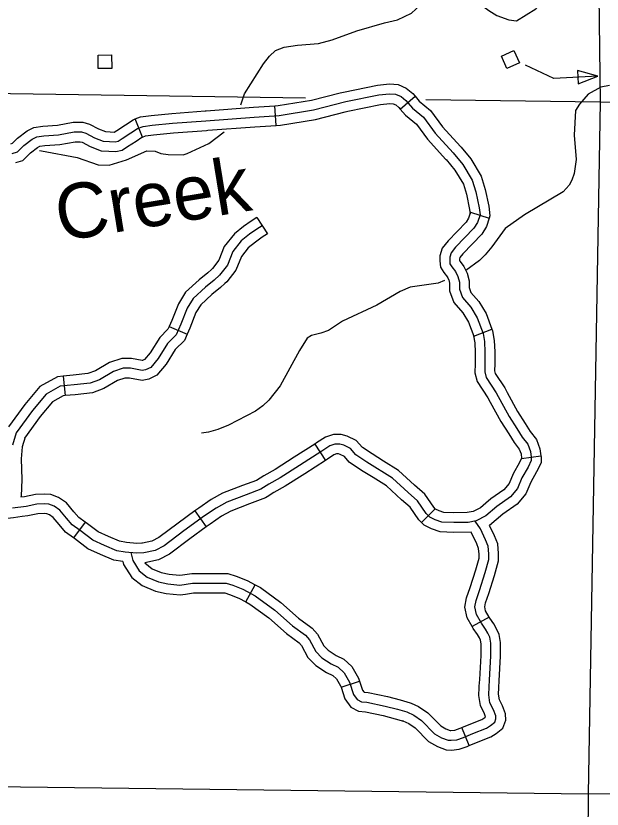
# Model space of a CAD drawing. Extents: x -19 to 366, y -4 to 359.
# Drawn here: x 137.551 to 138.405, y 195.99 to 197.146 of the extents above; entities that cross this region are included whole.
import ezdxf

# ---------------------------------------------------------------- set-up
doc = ezdxf.new("R2010")
doc.units = 0
for name, color, linetype in [('21', 7, 'Continuous'), ('R_Axis Annot', 7, 'Continuous'), ('R_Temp Easement', 7, 'Continuous'), ('Sheet Fence', 7, 'Continuous'), ('T_Indications', 7, 'Continuous')]:
    doc.layers.add(name, color=color, linetype=linetype)

msp = doc.modelspace()

# ---------------------------------------------------------------- linework, layer by layer
at = {"layer": '21'}
for points in [[(138.2763, 197.0951), (138.2845, 197.0772), (138.2664, 197.069), (138.2583, 197.087)], [(137.6714, 197.0687), (137.6711, 197.0884), (137.6908, 197.0887), (137.6912, 197.069)], [(138.3692, 197.066), (138.3702, 197.0467), (138.3986, 197.0579)]]:
    msp.add_lwpolyline(points, close=True, dxfattribs=at)
msp.add_lwpolyline([(138.3986, 197.0579), (138.3345, 197.0545), (138.2932, 197.0739)], dxfattribs=at)
at = {"layer": 'R_Axis Annot'}
for points in [[(138.3957, 197.5258), (138.4019, 197.0199)], [(137.9733, 197.0259), (137.4112, 197.0338)], [(138.4019, 197.0199), (138.1483, 197.0235)], [(138.4019, 197.0199), (138.3846, 196.0125)], [(139.3505, 197.0167), (138.6455, 197.0187), (138.4019, 197.0199)], [(137.4003, 196.0243), (138.3846, 196.0125)], [(138.3846, 196.0125), (139.3757, 196.0263)], [(138.3846, 196.0125), (138.382, 195.6858), (138.3914, 195.0138)]]:
    msp.add_lwpolyline(points, dxfattribs=at)
at = {"layer": 'R_Temp Easement'}
for points in [[(137.8788, 197.0161), (137.8845, 197.0319), (137.9119, 197.0756), (137.9205, 197.0867), (137.9292, 197.095), (137.942, 197.1), (137.9613, 197.1027), (137.9919, 197.1055), (138.0119, 197.1105), (138.0478, 197.1239), (138.0882, 197.1355), (138.1071, 197.1397), (138.1275, 197.1497), (138.1399, 197.1611), (138.1452, 197.1691), (138.1534, 197.1759), (138.1716, 197.1828), (138.184, 197.184), (138.1931, 197.1814), (138.2071, 197.1746)], [(138.2071, 197.1746), (138.2253, 197.1641), (138.2401, 197.1535), (138.2519, 197.1463), (138.2693, 197.1396), (138.2803, 197.1385), (138.3084, 197.1558), (138.3345, 197.1823)], [(138.4157, 197.0444), (138.4029, 197.0416), (138.3846, 197.0314), (138.372, 197.0171), (138.3661, 197.0079), (138.3641, 196.9718), (138.367, 196.9366), (138.3643, 196.9161), (138.3607, 196.9061), (138.3571, 196.8992), (138.3482, 196.8892)], [(137.5857, 196.9496), (137.5887, 196.9492), (137.6406, 196.9392), (137.6713, 196.9286), (137.6871, 196.9283), (137.7124, 196.936), (137.7423, 196.949), (137.7544, 196.9483), (137.7623, 196.9453), (137.7733, 196.9435), (137.7948, 196.9432), (137.8009, 196.9451), (137.8322, 196.9596), (137.8546, 196.9767)], [(138.3482, 196.8892), (138.2918, 196.8558), (138.2636, 196.8358), (138.2445, 196.809), (138.2346, 196.7973), (138.2262, 196.7893), (138.2065, 196.7747)], [(138.1757, 196.7601), (138.1661, 196.756), (138.1254, 196.7503), (138.1108, 196.744), (138.0771, 196.7241), (138.0269, 196.7008), (138.0067, 196.6872), (137.9955, 196.6832), (137.9819, 196.68), (137.9756, 196.6761), (137.9645, 196.658), (137.936, 196.6067), (137.9197, 196.5859), (137.9112, 196.5774), (137.9003, 196.57), (137.861, 196.5496), (137.8456, 196.5433), (137.8321, 196.5393), (137.8216, 196.5376)]]:
    msp.add_lwpolyline(points, dxfattribs=at)
at = {"layer": 'Sheet Fence'}
for points in [[(146.7783, 1.697), (146.5788, 10.3131), (146.3785, 18.9294), (146.1776, 27.5458), (145.9759, 36.1624), (145.7736, 44.7791), (145.5705, 53.396), (145.3668, 62.013), (145.1624, 70.6301), (144.9572, 79.2474), (144.7514, 87.8648), (144.5449, 96.4823), (144.3377, 105.1), (144.1299, 113.7179), (143.9213, 122.3359), (143.712, 130.954), (143.5021, 139.5723), (143.2915, 148.1907), (143.0802, 156.8092), (142.8682, 165.4279), (142.6555, 174.0468), (142.4422, 182.6658), (142.2282, 191.2849), (142.0135, 199.9042), (141.7981, 208.5236), (141.582, 217.1432), (141.3653, 225.7629), (141.1479, 234.3828), (140.9298, 243.0028), (140.711, 251.623), (140.4916, 260.2433), (140.2715, 268.8638), (140.0508, 277.4844), (139.8293, 286.1051), (139.6072, 294.726), (139.3845, 303.3471), (139.161, 311.9683), (138.937, 320.5896), (138.7122, 329.2111), (138.4868, 337.8328), (138.2607, 346.4546)], [(139.4406, 1.5315), (139.2511, 10.1473), (139.0608, 18.7633), (138.8699, 27.3793), (138.6784, 35.9956), (138.4861, 44.6119), (138.2932, 53.2285), (138.0997, 61.8451), (137.9055, 70.4619), (137.7106, 79.0789), (137.5151, 87.6959), (137.319, 96.3132), (137.1221, 104.9306), (136.9247, 113.5481), (136.7265, 122.1658), (136.5278, 130.7836), (136.3283, 139.4016), (136.1282, 148.0197), (135.9275, 156.6379), (135.7261, 165.2564), (135.5241, 173.8749), (135.3214, 182.4936), (135.1181, 191.1125), (134.9141, 199.7315), (134.7095, 208.3506), (134.5043, 216.9699), (134.2984, 225.5894), (134.0919, 234.209), (133.8847, 242.8288), (133.6769, 251.4487), (133.4685, 260.0687), (133.2594, 268.6889), (133.0497, 277.3093), (132.8393, 285.9298), (132.6283, 294.5504), (132.4167, 303.1713), (132.2044, 311.7922), (131.9916, 320.4133), (131.778, 329.0346), (131.5639, 337.656), (131.3491, 346.2776)], [(0, 189.5162), (7.1121, 189.5206), (14.2243, 189.5339), (21.3364, 189.556), (28.4484, 189.5869), (35.5605, 189.6267), (42.6725, 189.6754), (49.7844, 189.7329), (56.8962, 189.7992), (64.0079, 189.8744), (71.1196, 189.9584), (78.2311, 190.0512), (85.3425, 190.1529), (92.4538, 190.2635), (99.5649, 190.3829), (106.6759, 190.5111), (113.7867, 190.6482), (120.8974, 190.7941), (128.0078, 190.9489), (135.1181, 191.1125), (142.2282, 191.2849), (149.338, 191.4662), (156.4476, 191.6563), (163.5569, 191.8553), (170.666, 192.0631), (177.7749, 192.2798), (184.8835, 192.5053), (191.9917, 192.7396), (199.0997, 192.9828), (206.2074, 193.2348), (213.3147, 193.4956), (220.4218, 193.7653), (227.5285, 194.0438), (234.6348, 194.3312), (241.7408, 194.6274), (248.8464, 194.9324), (255.9516, 195.2463), (263.0564, 195.569), (270.1608, 195.9005), (277.2648, 196.2409), (284.3683, 196.5901), (291.4715, 196.9481), (298.5741, 197.315), (305.6763, 197.6907), (312.7781, 198.0753), (319.8793, 198.4686), (326.9801, 198.8708), (334.0804, 199.2818), (341.1801, 199.7017)]]:
    msp.add_spline(points, degree=3, dxfattribs=at)
at = {"layer": 'T_Indications'}
for p, q in [((138.111, 197.0099), (138.1326, 197.0284)), ((137.9303, 196.9861), (137.9284, 197.0145)), ((137.7357, 196.9689), (137.7253, 196.9954)), ((138.2135, 196.8597), (138.2405, 196.851)), ((137.9022, 196.8518), (137.9176, 196.8279)), ((137.7748, 196.6932), (137.8007, 196.6817)), ((138.218, 196.6791), (138.2446, 196.6891)), ((137.6205, 196.6207), (137.6231, 196.5924)), ((137.9866, 196.5217), (138.002, 196.4978)), ((138.2878, 196.5009), (138.3159, 196.5049)), ((137.8119, 196.4244), (137.8287, 196.4015)), ((138.162, 196.4276), (138.1419, 196.4075)), ((137.6522, 196.4082), (137.6355, 196.3852)), ((137.8863, 196.2919), (137.8999, 196.3169)), ((138.2404, 196.2699), (138.2156, 196.2561)), ((138.0248, 196.1679), (138.0519, 196.1765)), ((138.2116, 196.0827), (138.2009, 196.109))]:
    msp.add_line(p, q, dxfattribs=at)
for points in [[(138.0238, 197.0333), (138.0285, 197.0345), (138.0779, 197.0445), (138.0953, 197.0465), (138.1078, 197.0455), (138.1199, 197.0402), (138.1292, 197.0324), (138.1326, 197.0284)], [(137.9284, 197.0145), (137.9333, 197.0148), (137.9818, 197.0226), (138.0238, 197.0333)], [(137.5462, 196.9452), (137.5539, 196.9474), (137.563, 196.9568), (137.5753, 196.9659), (137.582, 196.9694), (137.5921, 196.9708), (137.6135, 196.9723), (137.6363, 196.9765), (137.6472, 196.9765), (137.6535, 196.9747), (137.6658, 196.968), (137.6787, 196.9631), (137.6878, 196.9624), (137.6959, 196.9621), (137.7005, 196.9631), (137.7061, 196.967), (137.7187, 196.9751), (137.7285, 196.9814), (137.7366, 196.9845), (137.7499, 196.9863), (137.7797, 196.9894), (137.828, 196.9929), (137.8985, 196.9982), (137.935, 197.0007), (137.9847, 197.0087), (138.0317, 197.0207), (138.0801, 197.0305), (138.0955, 197.0322), (138.1043, 197.0315), (138.1123, 197.028), (138.1191, 197.0223), (138.1288, 197.0111), (138.1449, 196.9978), (138.1617, 196.9749), (138.1882, 196.946), (138.2023, 196.9291), (138.2159, 196.9062), (138.2212, 196.8893), (138.226, 196.866), (138.2272, 196.8559), (138.2236, 196.8447), (138.2184, 196.8362), (138.1914, 196.8085), (138.185, 196.8005), (138.183, 196.794), (138.183, 196.7892)], [(138.1326, 197.0284), (138.1388, 197.0212), (138.1552, 197.0076), (138.1727, 196.9839), (138.1989, 196.9553), (138.1997, 196.9544)], [(137.8286, 197.0072), (137.8975, 197.0124), (137.9284, 197.0145)], [(138.0308, 197.0058), (138.0349, 197.0068), (138.0823, 197.0164), (138.0957, 197.018), (138.1008, 197.0176), (138.1048, 197.0158), (138.1091, 197.0122), (138.111, 197.0099)], [(138.111, 197.0099), (138.1188, 197.0009), (138.1345, 196.988), (138.1507, 196.9659), (138.1775, 196.9366), (138.1778, 196.9363)], [(137.7253, 196.9954), (137.733, 196.9984), (137.7482, 197.0004), (137.7784, 197.0036), (137.827, 197.0071), (137.8286, 197.0072)], [(137.9303, 196.9861), (137.9366, 196.9865), (137.9876, 196.9948), (138.0308, 197.0058)], [(137.5439, 196.9593), (137.5464, 196.96), (137.5536, 196.9675), (137.5677, 196.978), (137.5776, 196.9832), (137.5907, 196.985), (137.6118, 196.9864), (137.635, 196.9907), (137.639, 196.9907)], [(137.639, 196.9907), (137.6491, 196.9907), (137.6588, 196.988), (137.6717, 196.981), (137.6818, 196.9771), (137.6887, 196.9766), (137.6946, 196.9764), (137.6946, 196.9764), (137.6982, 196.9788), (137.711, 196.987), (137.722, 196.9941), (137.7253, 196.9954)], [(137.7357, 196.9689), (137.7401, 196.9707), (137.7516, 196.9722), (137.7809, 196.9753), (137.8291, 196.9788), (137.8307, 196.9789)], [(137.8307, 196.9789), (137.8995, 196.984), (137.9303, 196.9861)], [(137.639, 196.9623), (137.6452, 196.9623), (137.6481, 196.9615), (137.6598, 196.9551), (137.6756, 196.9491), (137.687, 196.9483), (137.6972, 196.9478), (137.7063, 196.9499), (137.7139, 196.9552), (137.7264, 196.9631), (137.735, 196.9687), (137.7357, 196.9689)], [(137.5514, 196.9319), (137.5615, 196.9347), (137.5725, 196.9461), (137.5829, 196.9539), (137.5864, 196.9557), (137.5936, 196.9567), (137.6153, 196.9581), (137.6376, 196.9623), (137.639, 196.9623)], [(138.1997, 196.9544), (138.2139, 196.9373), (138.229, 196.912), (138.2349, 196.8928), (138.24, 196.8683), (138.2417, 196.8545), (138.2405, 196.851)], [(138.1778, 196.9363), (138.1907, 196.9208), (138.2029, 196.9003), (138.2074, 196.8857), (138.212, 196.8637), (138.2127, 196.8573), (138.2135, 196.8597)], [(138.2135, 196.8597), (138.2106, 196.8507), (138.2071, 196.845), (138.1808, 196.8179), (138.1723, 196.8073), (138.1688, 196.7962), (138.1688, 196.7886), (138.1695, 196.7797), (138.1746, 196.7718), (138.1799, 196.7648)], [(137.9022, 196.8518), (137.8942, 196.8466), (137.883, 196.8389), (137.8695, 196.8279), (137.8548, 196.8095), (137.847, 196.7897), (137.8375, 196.7775), (137.8362, 196.7763)], [(138.2405, 196.851), (138.2366, 196.8387), (138.2296, 196.8275), (138.2021, 196.7991), (138.1978, 196.7937), (138.1972, 196.7919), (138.1972, 196.7898), (138.1973, 196.7891), (138.1979, 196.7881), (138.2025, 196.782)], [(137.9099, 196.8399), (137.9021, 196.8348), (137.8916, 196.8275), (137.8796, 196.8179), (137.8673, 196.8023), (137.8595, 196.7826), (137.848, 196.7679), (137.8402, 196.7605), (137.8274, 196.7505), (137.8095, 196.7339), (137.8008, 196.7197), (137.7917, 196.6963), (137.7848, 196.6808), (137.772, 196.6684), (137.7587, 196.6464), (137.7477, 196.6335), (137.7403, 196.6299), (137.7353, 196.6289), (137.7183, 196.6322), (137.7078, 196.6322), (137.6936, 196.6276), (137.6734, 196.6156), (137.6597, 196.6106), (137.6363, 196.6079), (137.6161, 196.606), (137.5955, 196.5946), (137.5758, 196.5707), (137.552, 196.5382), (137.5465, 196.5203)], [(137.9176, 196.8279), (137.91, 196.823), (137.9001, 196.8161), (137.8898, 196.8078), (137.8797, 196.7951), (137.8719, 196.7754), (137.8586, 196.7583), (137.8557, 196.7556)], [(138.183, 196.7892), (138.1834, 196.7844), (138.1862, 196.78), (138.1914, 196.7731), (138.1951, 196.7659), (138.1971, 196.7579), (138.1971, 196.7474), (138.2015, 196.7354), (138.2139, 196.7213), (138.2232, 196.7056), (138.2316, 196.6831), (138.2336, 196.6711), (138.2344, 196.6558), (138.2344, 196.6389), (138.234, 196.6273), (138.236, 196.6188), (138.2509, 196.5963), (138.2698, 196.5622), (138.281, 196.5445), (138.2886, 196.532), (138.2967, 196.5216), (138.3007, 196.5111), (138.3019, 196.5027), (138.3019, 196.4979), (138.2971, 196.4882), (138.2882, 196.4725), (138.2818, 196.4569), (138.2718, 196.4448), (138.2517, 196.4307), (138.2356, 196.4171), (138.2216, 196.4098), (138.2099, 196.4078), (138.189, 196.4074), (138.1718, 196.4082), (138.1621, 196.4114), (138.1541, 196.4155), (138.1489, 196.4207), (138.136, 196.4392), (138.1224, 196.4512), (138.0999, 196.4721), (138.0625, 196.4954), (138.0464, 196.5063), (138.0384, 196.5155), (138.0288, 196.52), (138.0231, 196.5216), (138.0159, 196.5216), (138.0083, 196.5192), (137.997, 196.5115), (137.9645, 196.4906), (137.9364, 196.4725), (137.9195, 196.4633), (137.9083, 196.4561), (137.8866, 196.448), (137.8585, 196.4372), (137.8432, 196.4287), (137.8259, 196.4171), (137.7962, 196.3954), (137.7673, 196.3737), (137.754, 196.3668), (137.7376, 196.3632), (137.7271, 196.3628), (137.7107, 196.3644), (137.6982, 196.3664), (137.6805, 196.3741), (137.6637, 196.3817), (137.6452, 196.3958), (137.6335, 196.4042), (137.6251, 196.4139), (137.6155, 196.4255), (137.607, 196.4315), (137.5994, 196.4344), (137.5934, 196.4348), (137.5817, 196.4344), (137.5665, 196.4311), (137.5464, 196.4287)], [(138.2025, 196.782), (138.2035, 196.7807), (138.2085, 196.7709), (138.2113, 196.7596), (138.2113, 196.7499), (138.2139, 196.7428), (138.2255, 196.7297), (138.236, 196.7118), (138.2446, 196.6891)], [(137.8362, 196.7763), (137.831, 196.7713), (137.8182, 196.7613), (137.7984, 196.743), (137.7881, 196.7261), (137.7785, 196.7018), (137.7748, 196.6932)], [(137.8557, 196.7556), (137.8495, 196.7498), (137.8366, 196.7396), (137.8206, 196.7249), (137.8136, 196.7134), (137.8048, 196.6909), (137.8007, 196.6817)], [(138.1793, 196.7656), (138.1817, 196.761), (138.1829, 196.7561), (138.1829, 196.7449), (138.1891, 196.728), (138.2024, 196.7129), (138.2103, 196.6995), (138.218, 196.6791)], [(137.7748, 196.6932), (137.7729, 196.689), (137.7608, 196.6773), (137.7471, 196.6547), (137.7387, 196.6449), (137.7358, 196.6435), (137.7353, 196.6434), (137.7197, 196.6464), (137.7167, 196.6464)], [(138.2446, 196.6891), (138.2454, 196.6868), (138.2478, 196.6726), (138.2486, 196.6562), (138.2486, 196.6387), (138.2483, 196.6287), (138.2493, 196.6246), (138.2631, 196.6037), (138.2668, 196.5968)], [(137.8007, 196.6817), (137.7967, 196.6725), (137.7832, 196.6594), (137.7702, 196.638), (137.7566, 196.6221), (137.7449, 196.6162), (137.7352, 196.6145), (137.717, 196.6179), (137.7167, 196.6179)], [(138.2178, 196.6794), (138.2195, 196.6695), (138.2202, 196.6554), (138.2202, 196.6392), (138.2198, 196.6258), (138.2228, 196.6131), (138.2387, 196.589), (138.242, 196.5831)], [(137.7167, 196.6464), (137.7056, 196.6464), (137.6877, 196.6406), (137.6673, 196.6285), (137.6564, 196.6245), (137.6348, 196.622), (137.6205, 196.6207)], [(137.6205, 196.6207), (137.6119, 196.6199), (137.5863, 196.6057), (137.5646, 196.5794), (137.5409, 196.547)], [(137.7167, 196.6179), (137.71, 196.6179), (137.6995, 196.6145), (137.6795, 196.6028), (137.663, 196.5967), (137.6378, 196.5937), (137.6231, 196.5924)], [(138.2668, 196.5968), (138.282, 196.5694), (138.2931, 196.552), (138.3004, 196.5401), (138.3092, 196.5286), (138.3145, 196.5147), (138.3159, 196.5049)], [(137.6231, 196.5924), (137.6204, 196.5921), (137.6048, 196.5834), (137.587, 196.562), (137.5638, 196.5302)], [(138.242, 196.5831), (138.2575, 196.5549), (138.269, 196.5369), (138.2769, 196.524), (138.2842, 196.5145), (138.2869, 196.5075), (138.2878, 196.5009)], [(137.5649, 196.5317), (137.5605, 196.5177), (137.5593, 196.5003), (137.5602, 196.4702), (137.5592, 196.446), (137.5588, 196.4445)], [(138.0869, 196.497), (138.0702, 196.5074), (138.0559, 196.517), (138.0471, 196.5272), (138.0337, 196.5333), (138.0251, 196.5358), (138.0137, 196.5358), (138.002, 196.5321), (137.9892, 196.5234), (137.9866, 196.5217)], [(137.9866, 196.5217), (137.9568, 196.5026), (137.9291, 196.4848), (137.9123, 196.4755), (137.9018, 196.4688)], [(138.0718, 196.4729), (138.0548, 196.4835), (138.0369, 196.4956), (138.0297, 196.5039), (138.0238, 196.5066), (138.0212, 196.5074), (138.0181, 196.5074), (138.0145, 196.5062), (138.0049, 196.4997), (138.002, 196.4978)], [(138.2877, 196.5017), (138.2877, 196.5012), (138.2845, 196.4949), (138.2754, 196.4787), (138.2695, 196.4643), (138.2621, 196.4554), (138.243, 196.442), (138.2356, 196.4357)], [(138.3159, 196.5049), (138.3161, 196.5037), (138.3161, 196.4945), (138.3096, 196.4815), (138.3011, 196.4663), (138.2941, 196.4494), (138.2815, 196.4343), (138.2604, 196.4195), (138.2412, 196.4031)], [(138.002, 196.4978), (137.9722, 196.4787), (137.9437, 196.4603), (137.9268, 196.4511), (137.9172, 196.4449)], [(138.162, 196.4276), (138.1598, 196.4298), (138.1467, 196.4487), (138.1319, 196.4618), (138.1085, 196.4835), (138.0869, 196.497)], [(137.9019, 196.4688), (137.8816, 196.4613), (137.8524, 196.4501), (137.8358, 196.4409), (137.8178, 196.4287), (137.8119, 196.4244)], [(138.1419, 196.4075), (138.1379, 196.4115), (138.1253, 196.4297), (138.1128, 196.4407), (138.0912, 196.4608), (138.0718, 196.4729)], [(137.6522, 196.4082), (137.6432, 196.4148), (137.6359, 196.4231), (137.6252, 196.436), (137.6137, 196.4442), (137.6024, 196.4484), (137.5936, 196.449), (137.58, 196.4485), (137.5641, 196.4452), (137.5588, 196.4445)], [(137.9172, 196.4449), (137.9147, 196.4433), (137.8916, 196.4347), (137.8645, 196.4243), (137.8506, 196.4166), (137.8341, 196.4054), (137.8287, 196.4015)], [(138.2356, 196.4357), (138.2277, 196.429), (138.217, 196.4235), (138.2086, 196.422), (138.1892, 196.4216), (138.1744, 196.4223), (138.1676, 196.4246), (138.1625, 196.4271), (138.162, 196.4276)], [(137.6355, 196.3852), (137.6239, 196.3937), (137.6143, 196.4047), (137.6057, 196.415), (137.6003, 196.4189), (137.5964, 196.4203), (137.5931, 196.4205), (137.5834, 196.4202), (137.5688, 196.4171), (137.5607, 196.4161)], [(137.8119, 196.4244), (137.7878, 196.4068), (137.7597, 196.3857), (137.7492, 196.3803), (137.7358, 196.3774), (137.7348, 196.3773)], [(137.5607, 196.4161), (137.5481, 196.4146), (137.521, 196.4113), (137.5031, 196.4105), (137.491, 196.4088), (137.4869, 196.4074), (137.4715, 196.3969)], [(137.7186, 196.3637), (137.7215, 196.3521), (137.7308, 196.3373), (137.7424, 196.328), (137.7589, 196.3211), (137.7725, 196.3182), (137.7902, 196.3164), (137.8088, 196.3193), (137.8348, 196.3193), (137.8577, 196.319), (137.8673, 196.3161), (137.8821, 196.3103), (137.8998, 196.3008), (137.9285, 196.2799), (137.9542, 196.257), (137.9731, 196.2434), (137.9789, 196.2367), (137.9881, 196.2196), (137.9971, 196.2103), (138.0107, 196.2016), (138.0209, 196.1967), (138.0296, 196.1888), (138.0374, 196.1752), (138.0432, 196.157), (138.0484, 196.1497), (138.0545, 196.1465), (138.0623, 196.1459), (138.0893, 196.1401), (138.1072, 196.1355), (138.1206, 196.1317), (138.1307, 196.1271), (138.142, 196.1193), (138.1611, 196.0998), (138.1713, 196.094), (138.1809, 196.0906), (138.1852, 196.0903), (138.1936, 196.0911), (138.2032, 196.0946), (138.2168, 196.1001), (138.2365, 196.108), (138.2426, 196.112), (138.2487, 196.1167), (138.2504, 196.1216), (138.2501, 196.1259), (138.2466, 196.1346), (138.2417, 196.1451), (138.24, 196.1564), (138.2403, 196.1683), (138.2411, 196.1778), (138.2429, 196.2135), (138.2429, 196.2318), (138.2414, 196.2405), (138.2388, 196.2463), (138.2353, 196.2521), (138.2292, 196.2608), (138.222, 196.2738), (138.2197, 196.2845), (138.2214, 196.2941), (138.2263, 196.3086), (138.2345, 196.3347), (138.24, 196.3538), (138.24, 196.3619), (138.2391, 196.3733), (138.2353, 196.3822), (138.2278, 196.3982), (138.22, 196.4096)], [(137.7348, 196.3773), (137.7275, 196.3771), (137.7125, 196.3785), (137.7022, 196.3802), (137.6863, 196.3871), (137.671, 196.394), (137.6537, 196.4072), (137.6522, 196.4082)], [(137.8287, 196.4015), (137.8047, 196.384), (137.7749, 196.3616), (137.7589, 196.3534), (137.739, 196.349)], [(138.2142, 196.3937), (138.1888, 196.3932), (138.1691, 196.3941), (138.1567, 196.3983), (138.1457, 196.4038), (138.1419, 196.4075)], [(138.2542, 196.3582), (138.2542, 196.3625), (138.2531, 196.3766), (138.2483, 196.388), (138.2412, 196.4031)], [(138.2258, 196.3582), (138.2258, 196.3614), (138.2251, 196.3699), (138.2224, 196.3765), (138.2142, 196.3937)], [(137.7073, 196.3506), (137.6942, 196.3527), (137.6748, 196.3611), (137.6563, 196.3694), (137.6367, 196.3844), (137.6355, 196.3852)], [(138.2156, 196.2561), (138.2086, 196.2687), (138.2052, 196.2843), (138.2076, 196.2977), (138.2128, 196.313), (138.2209, 196.3388), (138.2258, 196.3558), (138.2258, 196.3582)], [(138.2404, 196.2699), (138.2354, 196.2789), (138.2342, 196.2848), (138.2352, 196.2905), (138.2399, 196.3042), (138.2481, 196.3306), (138.2542, 196.3518), (138.2542, 196.3582)], [(137.7073, 196.3506), (137.7083, 196.3464), (137.7201, 196.3277), (137.7351, 196.3157), (137.7547, 196.3075), (137.7704, 196.3041), (137.7906, 196.3021), (137.7985, 196.3033)], [(137.739, 196.349), (137.7497, 196.3403), (137.7632, 196.3347), (137.7747, 196.3322), (137.7898, 196.3307), (137.7941, 196.3314)], [(137.7941, 196.3314), (137.8077, 196.3335), (137.8349, 196.3335), (137.8599, 196.3332), (137.872, 196.3296), (137.8881, 196.3232), (137.8999, 196.3169)], [(137.8999, 196.3169), (137.9074, 196.3128), (137.9374, 196.291), (137.9631, 196.2681), (137.9808, 196.2553)], [(137.7985, 196.3033), (137.8099, 196.3051), (137.8348, 196.3051), (137.8555, 196.3049), (137.8626, 196.3027), (137.8761, 196.2974), (137.8863, 196.2919)], [(137.8863, 196.2919), (137.8922, 196.2887), (137.9195, 196.2688), (137.9453, 196.2459), (137.9641, 196.2323)], [(138.2544, 196.1666), (138.2544, 196.1674), (138.2553, 196.1768), (138.2571, 196.2131), (138.2571, 196.2329), (138.2551, 196.2446), (138.2514, 196.2528), (138.2473, 196.2598), (138.2413, 196.2683), (138.2404, 196.2699)], [(137.9808, 196.2553), (137.9827, 196.2539), (137.9906, 196.2448), (137.9997, 196.2281), (138.0062, 196.2214), (138.0177, 196.214), (138.0289, 196.2086), (138.0408, 196.1979), (138.0505, 196.181), (138.0519, 196.1765)], [(138.226, 196.1673), (138.2261, 196.1691), (138.227, 196.1788), (138.2287, 196.2138), (138.2287, 196.2306), (138.2277, 196.2363), (138.2262, 196.2397), (138.2234, 196.2443), (138.2172, 196.2532), (138.2156, 196.2561)], [(137.9634, 196.2328), (137.9671, 196.2286), (137.9766, 196.2111), (137.9881, 196.1992), (138.0038, 196.1892), (138.0129, 196.1848), (138.0184, 196.1798), (138.0243, 196.1695), (138.0248, 196.1679)], [(138.0248, 196.1679), (138.0304, 196.1505), (138.0389, 196.1387), (138.0505, 196.1326), (138.0603, 196.1318), (138.086, 196.1263), (138.1035, 196.1218), (138.1157, 196.1184), (138.115, 196.1187)], [(138.0519, 196.1765), (138.0561, 196.1634), (138.058, 196.1607), (138.0585, 196.1605), (138.0644, 196.16), (138.0926, 196.154), (138.111, 196.1492), (138.1255, 196.1451), (138.1268, 196.1445)], [(138.2009, 196.109), (138.2115, 196.1133), (138.2299, 196.1206), (138.2343, 196.1236), (138.2354, 196.1244), (138.2336, 196.129), (138.228, 196.1409), (138.2257, 196.1555), (138.226, 196.1673)], [(138.2116, 196.0827), (138.2221, 196.0869), (138.2431, 196.0953), (138.2508, 196.1004), (138.2606, 196.1079), (138.2648, 196.1196), (138.2641, 196.1291), (138.2597, 196.1403), (138.2554, 196.1493), (138.2542, 196.1573), (138.2544, 196.1666)], [(138.1268, 196.1445), (138.1378, 196.1395), (138.1512, 196.1302), (138.1699, 196.1112), (138.1773, 196.107), (138.1838, 196.1046), (138.1849, 196.1045), (138.1904, 196.1051), (138.1981, 196.1079), (138.2009, 196.109)], [(138.115, 196.1187), (138.1237, 196.1147), (138.1328, 196.1083), (138.1524, 196.0885), (138.1653, 196.0811), (138.1779, 196.0765), (138.1855, 196.076), (138.1968, 196.0772), (138.2083, 196.0814), (138.2116, 196.0827)]]:
    msp.add_lwpolyline(points, dxfattribs=at)

# ---------------------------------------------------------------- texts
at = {"layer": 'R_Temp Easement'}
msp.add_text('Creek', height=0.08, rotation=9.236, dxfattribs=at).set_placement((137.6157, 196.8168))

doc.saveas('drawing.dxf')
